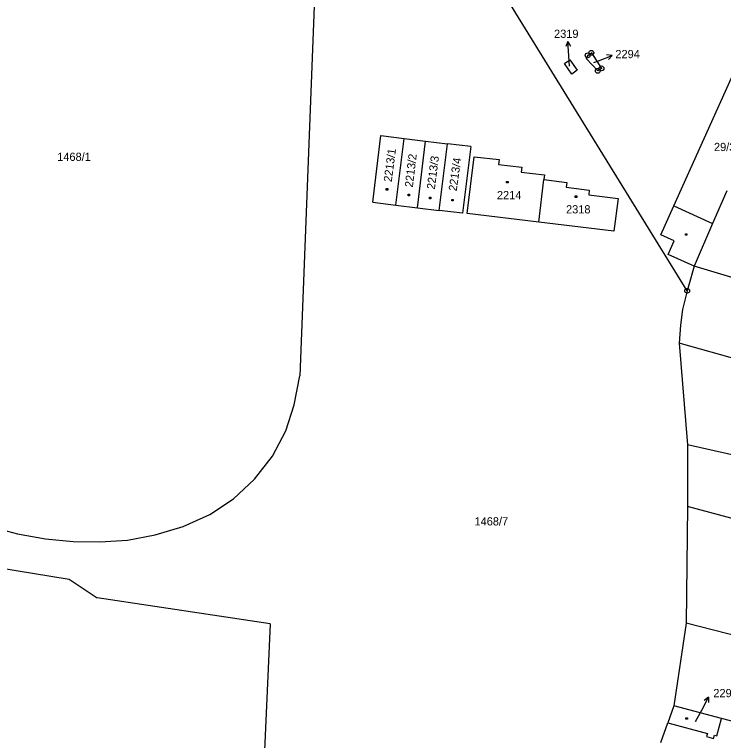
# Model space of a CAD drawing. Extents: x -795483 to -789093, y -1112258 to -1108741.
# Drawn here: x -791772.5 to -791625.8, y -1110438.8 to -1110288.5 of the extents above; entities that cross this region are included whole.
import ezdxf

# ---------------------------------------------------------------- set-up
doc = ezdxf.new("R2010")
doc.units = 0
for name, color, linetype in [('Komunikace', 7, 'Continuous'), ('Vrstva 1', 7, 'Continuous'), ('Vrstva 14', 7, 'Continuous'), ('Vrstva 15', 7, 'Continuous'), ('Vrstva 16', 7, 'Continuous'), ('Vrstva 2', 7, 'Continuous'), ('Vrstva 25', 7, 'Continuous'), ('Vrstva 28', 7, 'Continuous')]:
    doc.layers.add(name, color=color, linetype=linetype)

msp = doc.modelspace()

# ---------------------------------------------------------------- linework, layer by layer
at = {"layer": 'Komunikace'}
for p, q in [((-791657.61, -1110299.15), (-791657.76, -1110297.06)), ((-791652.57, -1110298.42), (-791651.63, -1110298.05)), ((-791631.54, -1110434.86), (-791630.28, -1110432.48))]:
    msp.add_line(p, q, dxfattribs=at)
at = {"layer": 'Vrstva 1'}
for p, q in [((-791710.12, -1110277.87), (-791713.44, -1110363.31)), ((-791633.28, -1110345.68), (-791672.66, -1110281.77)), ((-791654.12, -1110297.69), (-791653.87, -1110296.94)), ((-791653.87, -1110296.94), (-791653.11, -1110296.43)), ((-791653.11, -1110296.43), (-791651.01, -1110299.64)), ((-791658.66, -1110298.66), (-791657.57, -1110297.87)), ((-791657.15, -1110300.84), (-791658.66, -1110298.66)), ((-791657.57, -1110297.87), (-791656.04, -1110299.98)), ((-791651.79, -1110300.16), (-791654.12, -1110297.69)), ((-791656.04, -1110299.98), (-791657.15, -1110300.84)), ((-791651.01, -1110299.64), (-791651.79, -1110300.16)), ((-791636.05, -1110328.1), (-791623.48, -1110300.2)), ((-791698.36, -1110327.36), (-791696.67, -1110313.54)), ((-791696.67, -1110313.54), (-791691.85, -1110314.13)), ((-791693.54, -1110327.95), (-791691.85, -1110314.13)), ((-791691.85, -1110314.13), (-791687.4, -1110314.68)), ((-791689.09, -1110328.5), (-791687.4, -1110314.68)), ((-791687.4, -1110314.68), (-791682.9, -1110315.23)), ((-791684.59, -1110329.05), (-791682.9, -1110315.23)), ((-791678.06, -1110315.82), (-791682.9, -1110315.23)), ((-791678.06, -1110315.82), (-791679.76, -1110329.64)), ((-791678.78, -1110329.7), (-791677.39, -1110317.94)), ((-791677.39, -1110317.94), (-791672.17, -1110318.53)), ((-791672.17, -1110318.53), (-791672.32, -1110319.54)), ((-791672.32, -1110319.54), (-791667.5, -1110320.11)), ((-791667.5, -1110320.11), (-791667.63, -1110321.11)), ((-791667.63, -1110321.11), (-791662.83, -1110321.69)), ((-791662.83, -1110321.69), (-791662.94, -1110322.63)), ((-791663.99, -1110331.46), (-791662.94, -1110322.63)), ((-791662.94, -1110322.63), (-791658.18, -1110323.24)), ((-791658.18, -1110323.24), (-791658.33, -1110324.22)), ((-791658.33, -1110324.22), (-791653.56, -1110324.84)), ((-791653.56, -1110324.84), (-791653.67, -1110325.79)), ((-791653.67, -1110325.79), (-791647.57, -1110326.56)), ((-791625.09, -1110324.96), (-791628.04, -1110331.74)), ((-791698.36, -1110327.36), (-791693.54, -1110327.95)), ((-791647.57, -1110326.56), (-791648.46, -1110333.37)), ((-791693.54, -1110327.95), (-791689.09, -1110328.5)), ((-791689.09, -1110328.5), (-791684.59, -1110329.05)), ((-791679.76, -1110329.64), (-791684.59, -1110329.05)), ((-791638.74, -1110334.07), (-791636.05, -1110328.1)), ((-791663.99, -1110331.46), (-791678.78, -1110329.7)), ((-791648.46, -1110333.37), (-791663.99, -1110331.46)), ((-791628.04, -1110331.74), (-791631.87, -1110340.56)), ((-791635.96, -1110335.32), (-791638.74, -1110334.07)), ((-791637.23, -1110338.15), (-791635.96, -1110335.32)), ((-791631.87, -1110340.56), (-791637.23, -1110338.15)), ((-791631.87, -1110340.56), (-791633.04, -1110344.73)), ((-791588.05, -1110353.77), (-791631.87, -1110340.56)), ((-791633.28, -1110345.68), (-791634.24, -1110349.54)), ((-791633.04, -1110344.73), (-791633.28, -1110345.68)), ((-791634.24, -1110349.54), (-791634.7, -1110352.82)), ((-791634.7, -1110352.82), (-791634.97, -1110356.54)), ((-791615.54, -1110362), (-791634.97, -1110356.54)), ((-791634.97, -1110356.54), (-791633.23, -1110377.55)), ((-791714.59, -1110369.31), (-791713.44, -1110363.31)), ((-791716.36, -1110374.65), (-791714.59, -1110369.31)), ((-791719.11, -1110379.91), (-791716.36, -1110374.65)), ((-791598.62, -1110385.39), (-791633.23, -1110377.55)), ((-791633.23, -1110377.55), (-791633.21, -1110390.38)), ((-791722.79, -1110384.69), (-791719.11, -1110379.91)), ((-791727.15, -1110388.78), (-791722.79, -1110384.69)), ((-791732.03, -1110392.01), (-791727.15, -1110388.78)), ((-791633.21, -1110390.38), (-791633.52, -1110414.52)), ((-791598.07, -1110399.71), (-791633.21, -1110390.38)), ((-791737.56, -1110394.48), (-791732.03, -1110392.01)), ((-791777.68, -1110394.47), (-791771.88, -1110396)), ((-791743.4, -1110396.18), (-791737.56, -1110394.48)), ((-791771.88, -1110396), (-791766.06, -1110397.06)), ((-791749.1, -1110397.29), (-791743.4, -1110396.18)), ((-791808.53, -1110397.64), (-791761.17, -1110405.38)), ((-791766.06, -1110397.06), (-791760.34, -1110397.56)), ((-791760.34, -1110397.56), (-791754.81, -1110397.65)), ((-791754.81, -1110397.65), (-791749.1, -1110397.29)), ((-791761.17, -1110405.38), (-791755.38, -1110409.27)), ((-791719.56, -1110414.67), (-791755.38, -1110409.27)), ((-791719.56, -1110414.67), (-791721.46, -1110455.72)), ((-791633.52, -1110414.52), (-791636.06, -1110431.6)), ((-791603.48, -1110422.09), (-791633.52, -1110414.52)), ((-791636.06, -1110431.6), (-791637.3, -1110435.14)), ((-791626.17, -1110434.23), (-791636.06, -1110431.6)), ((-791627.13, -1110437.86), (-791626.17, -1110434.23)), ((-791610.92, -1110438.28), (-791626.17, -1110434.23)), ((-791638.74, -1110439.23), (-791637.3, -1110435.14)), ((-791637.3, -1110435.14), (-791629.11, -1110437.33)), ((-791629.11, -1110437.33), (-791629.28, -1110437.97)), ((-791629.28, -1110437.97), (-791627.83, -1110438.35)), ((-791627.83, -1110438.35), (-791627.66, -1110437.72)), ((-791627.66, -1110437.72), (-791627.13, -1110437.86))]:
    msp.add_line(p, q, dxfattribs=at)
at = {"layer": 'Vrstva 16'}
for p, q in [((-791657.98, -1110294.07), (-791658.41, -1110295.1)), ((-791657.76, -1110297.06), (-791657.98, -1110294.07)), ((-791657.98, -1110294.07), (-791657.41, -1110295.03)), ((-791651.63, -1110298.05), (-791648.84, -1110296.96)), ((-791648.84, -1110296.96), (-791649.95, -1110296.85)), ((-791648.84, -1110296.96), (-791649.58, -1110297.79)), ((-791630.28, -1110432.48), (-791628.87, -1110429.83)), ((-791628.87, -1110429.83), (-791629.78, -1110430.48)), ((-791628.87, -1110429.83), (-791628.9, -1110430.95))]:
    msp.add_line(p, q, dxfattribs=at)
at = {"layer": 'Vrstva 2'}
msp.add_line((-791636.05, -1110328.1), (-791628.04, -1110331.74), dxfattribs=at)
at = {"layer": 'Vrstva 25'}
for p, q in [((-791670.64, -1110323.03), (-791670.34, -1110323.03)), ((-791670.64, -1110323.33), (-791670.64, -1110323.03)), ((-791670.34, -1110323.03), (-791670.34, -1110323.33)), ((-791695.54, -1110324.54), (-791695.24, -1110324.54)), ((-791695.54, -1110324.84), (-791695.54, -1110324.54)), ((-791695.24, -1110324.54), (-791695.24, -1110324.84)), ((-791670.34, -1110323.33), (-791670.64, -1110323.33)), ((-791695.24, -1110324.84), (-791695.54, -1110324.84)), ((-791691.05, -1110325.7), (-791690.75, -1110325.7)), ((-791691.05, -1110326), (-791691.05, -1110325.7)), ((-791690.75, -1110326), (-791691.05, -1110326)), ((-791690.75, -1110325.7), (-791690.75, -1110326)), ((-791656.43, -1110326.06), (-791656.13, -1110326.06)), ((-791656.43, -1110326.36), (-791656.43, -1110326.06)), ((-791656.13, -1110326.06), (-791656.13, -1110326.36)), ((-791686.6, -1110326.33), (-791686.3, -1110326.33)), ((-791686.6, -1110326.63), (-791686.6, -1110326.33)), ((-791686.3, -1110326.63), (-791686.6, -1110326.63)), ((-791686.3, -1110326.33), (-791686.3, -1110326.63)), ((-791681.98, -1110326.79), (-791681.68, -1110326.79)), ((-791681.98, -1110327.09), (-791681.98, -1110326.79)), ((-791681.68, -1110327.09), (-791681.98, -1110327.09)), ((-791681.68, -1110326.79), (-791681.68, -1110327.09)), ((-791656.13, -1110326.36), (-791656.43, -1110326.36)), ((-791633.65, -1110333.87), (-791633.35, -1110333.87)), ((-791633.65, -1110334.17), (-791633.65, -1110333.87)), ((-791633.35, -1110334.17), (-791633.65, -1110334.17)), ((-791633.35, -1110333.87), (-791633.35, -1110334.17)), ((-791633.55, -1110434.08), (-791633.25, -1110434.08)), ((-791633.55, -1110434.38), (-791633.55, -1110434.08)), ((-791633.25, -1110434.38), (-791633.55, -1110434.38)), ((-791633.25, -1110434.08), (-791633.25, -1110434.38))]:
    msp.add_line(p, q, dxfattribs=at)
at = {"layer": 'Vrstva 28'}
for centre, radius in [((-791653.11, -1110296.43), 0.5), ((-791653.87, -1110296.94), 0.5), ((-791653.87, -1110296.94), 0.01), ((-791653.11, -1110296.43), 0.01), ((-791651.01, -1110299.64), 0.5), ((-791651.79, -1110300.16), 0.5), ((-791651.79, -1110300.16), 0.01), ((-791651.01, -1110299.64), 0.01), ((-791633.28, -1110345.68), 0.5), ((-791633.28, -1110345.68), 0.01)]:
    msp.add_circle(centre, radius, dxfattribs=at)

# ---------------------------------------------------------------- texts
at = {"layer": 'Vrstva 14'}
for s, height, p in [('2319', 0.1, (-791657.77, -1110299.15)), ('2294', 0.1, (-791652.57, -1110298.42)), ('1468/1', 1.7, (-791763.64, -1110318.8)), ('1468/7', 1.7, (-791677.29, -1110394.27))]:
    msp.add_text(s, height=height, dxfattribs=at).set_placement(p)
at = {"layer": 'Vrstva 15'}
for s, height, p in [('29/3', 1.7, (-791627.74, -1110316.76)), ('2214', 1.7, (-791672.65, -1110326.73)), ('2318', 1.7, (-791658.35, -1110329.67)), ('2297', 0.1, (-791631.54, -1110434.86))]:
    msp.add_text(s, height=height, dxfattribs=at).set_placement(p)
for s, rotation, p in [('2213/1', 82.5479, (-791694.43, -1110323.24)), ('2213/2', 83.1872, (-791690.06, -1110324.34)), ('2213/3', 82.7478, (-791685.51, -1110324.77)), ('2213/4', 81.7934, (-791681, -1110325.14))]:
    msp.add_text(s, height=1.7, rotation=rotation, dxfattribs=at).set_placement(p)
at = {"layer": 'Vrstva 16'}
for s, p in [('2319', (-791660.83, -1110293.32)), ('2294', (-791648.14, -1110297.53)), ('2297', (-791627.87, -1110429.83))]:
    msp.add_text(s, height=1.7, dxfattribs=at).set_placement(p)

doc.saveas('drawing.dxf')
